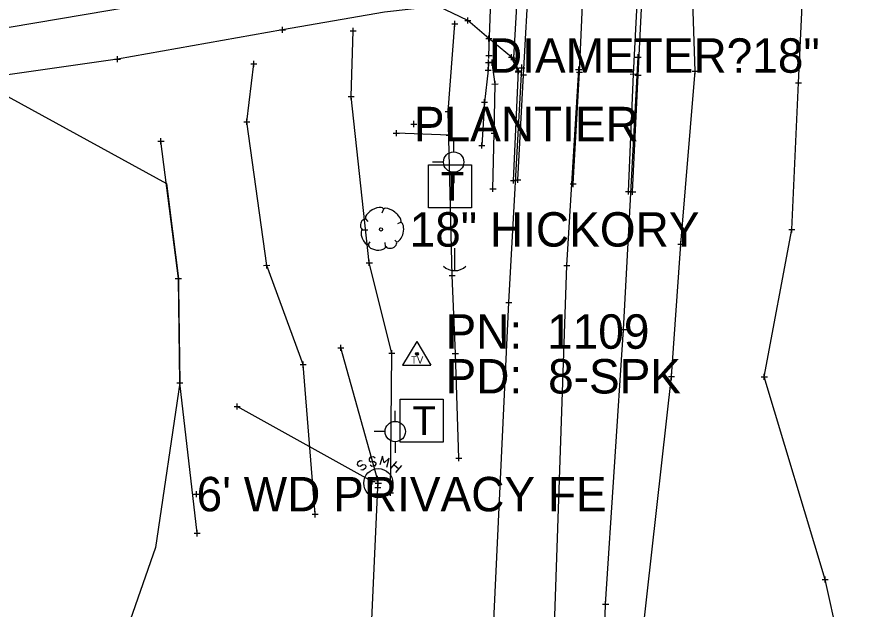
# Model space of a CAD drawing. Extents: x -1 to 1157254, y -1 to 2021979.
# Drawn here: x 1150264.3 to 1150441.6, y 2019927.5 to 2020051.3 of the extents above; entities that cross this region are included whole.
import ezdxf

# ---------------------------------------------------------------- set-up
doc = ezdxf.new("R2010")
doc.units = 0
for name, color, linetype in [('S_BREAKLINE', 7, 'Continuous'), ('S_BUILDING_ANNOT', 7, 'Continuous'), ('S_CATCH_BASIN', 7, 'Continuous'), ('S_CATCH_BASIN_ANNOT', 7, 'Continuous'), ('S_CONTOUR_MINOR', 7, 'Continuous'), ('S_CTL_TABLE', 7, 'Continuous'), ('S_CURB', 7, 'Continuous'), ('S_DRIVEWAY_ANNOT', 7, 'Continuous'), ('S_DROP_INLET_ANNOT', 7, 'Continuous'), ('S_DTM_PAVEMENT', 7, 'Continuous'), ('S_EDGE_BITUMINOUS_ANNOT', 7, 'Continuous'), ('S_EDGE_CONCRETE', 7, 'Continuous'), ('S_EDGE_CONCRETE_ANNOT', 7, 'Continuous'), ('S_FLAG_POLE', 7, 'Continuous'), ('S_GAS_PUMP_ISLAND_ANNOT', 7, 'Continuous'), ('S_GAS_UTILITIES_ANNOT', 7, 'Continuous'), ('S_GATE', 7, 'Continuous'), ('S_GATE_ANNOT', 7, 'Continuous')]:
    doc.layers.add(name, color=color, linetype=linetype)

msp = doc.modelspace()

# ---------------------------------------------------------------- linework, layer by layer
at = {"layer": 'S_BREAKLINE'}
for p, q in [((1150347.96, 2019983.47), (1150344.95, 2019978.52)), ((1150347.96, 2019983.47), (1150350.9, 2019978.52)), ((1150344.95, 2019978.52), (1150350.9, 2019978.52))]:
    msp.add_line(p, q, dxfattribs=at)
for radius in [0.311, 0.183, 0.103]:
    msp.add_circle((1150347.96, 2019980.86), radius, dxfattribs=at)
at = {"layer": 'S_BUILDING_ANNOT'}
for p, q in [((1150358.6, 2020049.94), (1150358.6, 2020051.21)), ((1150319.87, 2020048.02), (1150319.86, 2020049.29)), ((1150357.97, 2020050.57), (1150359.24, 2020050.57)), ((1150358.6, 2020050.57), (1150358.6, 2020050.57)), ((1150319.23, 2020048.65), (1150320.5, 2020048.65)), ((1150319.86, 2020048.65), (1150319.86, 2020048.65)), ((1150363.04, 2020046.21), (1150363.03, 2020047.48)), ((1150362.4, 2020046.84), (1150363.67, 2020046.85)), ((1150363.04, 2020046.84), (1150363.04, 2020046.84)), ((1150363.06, 2020042.63), (1150363.06, 2020043.9)), ((1150367.74, 2020042.31), (1150367.74, 2020043.58)), ((1150394.3, 2020042.29), (1150394.29, 2020043.56)), ((1150284.7, 2020042.52), (1150285.97, 2020042.52)), ((1150285.34, 2020041.89), (1150285.34, 2020043.16)), ((1150285.34, 2020042.52), (1150285.34, 2020042.52)), ((1150362.31, 2020041.81), (1150363.59, 2020041.81)), ((1150362.43, 2020043.27), (1150363.7, 2020043.27)), ((1150362.95, 2020041.18), (1150362.95, 2020042.45)), ((1150362.95, 2020041.81), (1150362.95, 2020041.81)), ((1150363.06, 2020043.27), (1150363.06, 2020043.27)), ((1150363.1, 2020041.77), (1150364.37, 2020041.78)), ((1150363.74, 2020041.14), (1150363.74, 2020042.41)), ((1150363.74, 2020041.78), (1150363.74, 2020041.78)), ((1150367.11, 2020042.94), (1150368.38, 2020042.94)), ((1150367.63, 2020042.75), (1150368.9, 2020042.76)), ((1150367.74, 2020042.94), (1150367.74, 2020042.94)), ((1150368.26, 2020042.12), (1150368.26, 2020043.39)), ((1150368.26, 2020042.76), (1150368.26, 2020042.76)), ((1150393.66, 2020042.92), (1150394.93, 2020042.93)), ((1150394.29, 2020042.93), (1150394.29, 2020042.93)), ((1150362.25, 2020040.2), (1150363.53, 2020040.2)), ((1150362.89, 2020039.56), (1150362.89, 2020040.83)), ((1150362.89, 2020040.2), (1150362.89, 2020040.2)), ((1150368.63, 2020040.07), (1150369.91, 2020040.07)), ((1150369.15, 2020039.26), (1150369.14, 2020040.53)), ((1150369.27, 2020039.44), (1150369.27, 2020040.71)), ((1150369.27, 2020040.07), (1150369.27, 2020040.07)), ((1150369.28, 2020040.72), (1150370.56, 2020040.72)), ((1150369.92, 2020040.08), (1150369.92, 2020041.36)), ((1150369.92, 2020040.72), (1150369.92, 2020040.72)), ((1150381.19, 2020040.34), (1150382.46, 2020040.34)), ((1150381.83, 2020039.7), (1150381.83, 2020040.97)), ((1150381.83, 2020040.34), (1150381.83, 2020040.34)), ((1150381.98, 2020039.16), (1150381.98, 2020040.44)), ((1150393.28, 2020038.77), (1150393.28, 2020040.04)), ((1150368.51, 2020039.89), (1150369.78, 2020039.89)), ((1150369.14, 2020039.89), (1150369.14, 2020039.89)), ((1150369.64, 2020039.2), (1150370.91, 2020039.21)), ((1150370.27, 2020038.57), (1150370.27, 2020039.84)), ((1150370.27, 2020039.2), (1150370.27, 2020039.2)), ((1150381.35, 2020039.8), (1150382.62, 2020039.8)), ((1150381.98, 2020039.8), (1150381.98, 2020039.8)), ((1150392.64, 2020039.4), (1150393.92, 2020039.41)), ((1150393.28, 2020039.4), (1150393.28, 2020039.4)), ((1150393.61, 2020039.18), (1150394.88, 2020039.19)), ((1150394.25, 2020038.55), (1150394.25, 2020039.82)), ((1150394.25, 2020039.19), (1150394.25, 2020039.19)), ((1150363.68, 2020037.31), (1150364.95, 2020037.32)), ((1150364.32, 2020036.68), (1150364.32, 2020037.95)), ((1150364.32, 2020037.31), (1150364.32, 2020037.31)), ((1150361.47, 2020033.54), (1150362.74, 2020033.54)), ((1150362.1, 2020032.9), (1150362.1, 2020034.17)), ((1150362.1, 2020033.54), (1150362.1, 2020033.54)), ((1150347.34, 2020028.3), (1150347.34, 2020029.58)), ((1150343.67, 2020026.38), (1150343.67, 2020027.65)), ((1150346.7, 2020028.94), (1150347.97, 2020028.94)), ((1150347.34, 2020028.94), (1150347.34, 2020028.94)), ((1150364.15, 2020026.4), (1150364.15, 2020027.68)), ((1150343.03, 2020027.02), (1150344.31, 2020027.02)), ((1150343.67, 2020027.02), (1150343.67, 2020027.02)), ((1150354.11, 2020026.58), (1150355.38, 2020026.58)), ((1150354.75, 2020025.94), (1150354.74, 2020027.22)), ((1150354.74, 2020026.58), (1150354.74, 2020026.58)), ((1150363.52, 2020027.04), (1150364.79, 2020027.04)), ((1150364.15, 2020027.04), (1150364.15, 2020027.04)), ((1150360.91, 2020024.46), (1150362.18, 2020024.46)), ((1150361.54, 2020023.82), (1150361.54, 2020025.1)), ((1150361.54, 2020024.46), (1150361.54, 2020024.46)), ((1150367.57, 2020017.11), (1150368.84, 2020017.11)), ((1150368.2, 2020016.47), (1150368.2, 2020017.74)), ((1150368.2, 2020017.11), (1150368.2, 2020017.11)), ((1150368.44, 2020017.27), (1150369.72, 2020017.27)), ((1150369.08, 2020016.63), (1150369.08, 2020017.91)), ((1150369.08, 2020017.27), (1150369.08, 2020017.27)), ((1150380.68, 2020015.76), (1150380.68, 2020017.04)), ((1150363.26, 2020015.42), (1150364.53, 2020015.42)), ((1150363.89, 2020014.78), (1150363.89, 2020016.06)), ((1150363.89, 2020015.42), (1150363.89, 2020015.42)), ((1150380.04, 2020016.4), (1150381.32, 2020016.4)), ((1150380.68, 2020016.4), (1150380.68, 2020016.4)), ((1150392.25, 2020014.17), (1150392.25, 2020015.44)), ((1150393.12, 2020014.1), (1150393.12, 2020015.37)), ((1150391.61, 2020014.8), (1150392.88, 2020014.8)), ((1150392.25, 2020014.8), (1150392.25, 2020014.8)), ((1150392.49, 2020014.74), (1150393.76, 2020014.74)), ((1150393.12, 2020014.74), (1150393.12, 2020014.74)), ((1150378.74, 2019999.34), (1150380.01, 2019999.35)), ((1150379.38, 2019998.71), (1150379.37, 2019999.98)), ((1150379.38, 2019999.35), (1150379.38, 2019999.35)), ((1150367.24, 2019990.99), (1150367.23, 2019992.26)), ((1150366.6, 2019991.63), (1150367.87, 2019991.63)), ((1150367.23, 2019991.63), (1150367.23, 2019991.63)), ((1150390.57, 2019985.96), (1150391.85, 2019985.97)), ((1150391.21, 2019985.33), (1150391.21, 2019986.6)), ((1150391.21, 2019985.97), (1150391.21, 2019985.97)), ((1150331.39, 2019982.14), (1150332.66, 2019982.14)), ((1150332.03, 2019981.51), (1150332.03, 2019982.78)), ((1150332.03, 2019982.14), (1150332.03, 2019982.14)), ((1150309.71, 2019969.86), (1150310.98, 2019969.86)), ((1150310.35, 2019969.22), (1150310.35, 2019970.5)), ((1150310.35, 2019969.86), (1150310.35, 2019969.86)), ((1150339.75, 2019954.06), (1150339.75, 2019955.33)), ((1150339.75, 2019954.06), (1150339.75, 2019955.33)), ((1150337.98, 2019954.16), (1150339.26, 2019954.16)), ((1150337.98, 2019954.16), (1150339.26, 2019954.16)), ((1150338.62, 2019953.53), (1150338.62, 2019954.8)), ((1150338.62, 2019953.53), (1150338.62, 2019954.8)), ((1150338.62, 2019954.16), (1150338.62, 2019954.16)), ((1150338.62, 2019954.16), (1150338.62, 2019954.16)), ((1150339.12, 2019954.69), (1150340.39, 2019954.7)), ((1150339.12, 2019954.69), (1150340.39, 2019954.7)), ((1150339.26, 2019953.83), (1150340.53, 2019953.83)), ((1150339.75, 2019954.69), (1150339.75, 2019954.69)), ((1150339.75, 2019954.69), (1150339.75, 2019954.69)), ((1150339.79, 2019952.27), (1150339.79, 2019953.55)), ((1150339.79, 2019952.27), (1150339.79, 2019953.55)), ((1150339.89, 2019953.19), (1150339.89, 2019954.46)), ((1150339.89, 2019953.83), (1150339.89, 2019953.83)), ((1150301.22, 2019951.53), (1150302.5, 2019951.53)), ((1150301.86, 2019950.89), (1150301.86, 2019952.17)), ((1150301.86, 2019951.53), (1150301.86, 2019951.53)), ((1150339.15, 2019952.91), (1150340.43, 2019952.91)), ((1150339.15, 2019952.91), (1150340.43, 2019952.91)), ((1150339.79, 2019952.91), (1150339.79, 2019952.91)), ((1150339.79, 2019952.91), (1150339.79, 2019952.91)), ((1150386.84, 2019928.5), (1150388.11, 2019928.5)), ((1150387.47, 2019927.86), (1150387.47, 2019929.13)), ((1150387.47, 2019928.5), (1150387.47, 2019928.5))]:
    msp.add_line(p, q, dxfattribs=at)
at = {"layer": 'S_CATCH_BASIN'}
for p, q in [((1150355.67, 2020023.1), (1150355.67, 2020025.35)), ((1150353.58, 2020020.97), (1150351.25, 2020020.97)), ((1150355.75, 2020016.55), (1150355.75, 2020018.88)), ((1150355.82, 2020002.99), (1150355.82, 2019998.26)), ((1150343.44, 2019966.73), (1150343.44, 2019968.97)), ((1150341.34, 2019964.6), (1150339.02, 2019964.6)), ((1150343.51, 2019960.18), (1150343.51, 2019962.51))]:
    msp.add_line(p, q, dxfattribs=at)
for centre in [(1150355.67, 2020020.99), (1150343.44, 2019964.62)]:
    msp.add_circle(centre, 2.13, dxfattribs=at)
msp.add_arc((1150355.88, 2020001.69), 3.41, 226.3972, 313.6028, dxfattribs=at)
at = {"layer": 'S_CATCH_BASIN_ANNOT'}
for points in [[(1150350.37, 2020011.4), (1150350.37, 2020020.4), (1150359.37, 2020020.4), (1150359.37, 2020011.4)], [(1150344.48, 2019962.4), (1150344.48, 2019971.39), (1150353.48, 2019971.39), (1150353.48, 2019962.4)]]:
    msp.add_lwpolyline(points, close=True, dxfattribs=at)
at = {"layer": 'S_CONTOUR_MINOR'}
for p, q in [((1150336.11, 2019958.52), (1150335.57, 2019958.13)), ((1150336.53, 2019958.44), (1150336.11, 2019958.52)), ((1150335.57, 2019958.13), (1150335.49, 2019957.74)), ((1150335.49, 2019957.74), (1150335.68, 2019957.47)), ((1150335.68, 2019957.47), (1150336.11, 2019957.35)), ((1150336.11, 2019957.35), (1150336.65, 2019957.7)), ((1150336.65, 2019957.7), (1150337.12, 2019957.63)), ((1150337.19, 2019956.93), (1150336.65, 2019956.54)), ((1150337.12, 2019957.63), (1150337.27, 2019957.35)), ((1150337.27, 2019957.35), (1150337.19, 2019956.93)), ((1150342.54, 2019956.89), (1150343.78, 2019958.36)), ((1150343.2, 2019957.66), (1150344.17, 2019956.85)), ((1150344.75, 2019957.55), (1150343.51, 2019956.08)), ((1150336.65, 2019956.54), (1150336.26, 2019956.62))]:
    msp.add_line(p, q, dxfattribs=at)
for points in [[(1150339.75, 2019954.69), (1150332.03, 2019982.14)], [(1150338.62, 2019954.16), (1150310.35, 2019969.86)], [(1150339.21, 2019959.06), (1150338.86, 2019959.33), (1150338.2, 2019959.25), (1150337.97, 2019958.9), (1150338.01, 2019958.59), (1150338.36, 2019958.28), (1150338.98, 2019958.4), (1150339.36, 2019958.09), (1150339.4, 2019957.78), (1150339.13, 2019957.39), (1150338.51, 2019957.32), (1150338.16, 2019957.59)], [(1150341.65, 2019957.2), (1150342.19, 2019959.06), (1150341.14, 2019958.05), (1150340.76, 2019959.48), (1150340.21, 2019957.63)], [(1150329.05, 2019716.65), (1150339.79, 2019952.91)]]:
    msp.add_lwpolyline(points, dxfattribs=at)
msp.add_circle((1150339.89, 2019953.83), 3.05, dxfattribs=at)
at = {"layer": 'S_CTL_TABLE'}
for p, q in [((1150334.64, 2020047.78), (1150334.64, 2020049.06)), ((1150355.27, 2020049.92), (1150356.54, 2020049.92)), ((1150355.91, 2020049.28), (1150355.91, 2020050.55)), ((1150355.91, 2020049.92), (1150355.91, 2020049.92)), ((1150334, 2020048.42), (1150335.27, 2020048.42)), ((1150334.64, 2020048.42), (1150334.64, 2020048.42)), ((1150313.83, 2020040.88), (1150313.83, 2020042.15)), ((1150313.2, 2020041.51), (1150314.47, 2020041.51)), ((1150313.83, 2020041.51), (1150313.83, 2020041.51)), ((1150405.57, 2020040), (1150406.85, 2020040)), ((1150406.21, 2020039.37), (1150406.21, 2020040.64)), ((1150406.21, 2020040), (1150406.21, 2020040)), ((1150427.83, 2020036.94), (1150427.82, 2020038.21)), ((1150427.19, 2020037.57), (1150428.46, 2020037.57)), ((1150427.82, 2020037.57), (1150427.82, 2020037.57)), ((1150333.6, 2020034.72), (1150334.87, 2020034.73)), ((1150334.24, 2020034.09), (1150334.24, 2020035.36)), ((1150334.24, 2020034.72), (1150334.24, 2020034.72)), ((1150353.88, 2020031.56), (1150355.15, 2020031.56)), ((1150354.51, 2020030.92), (1150354.51, 2020032.2)), ((1150354.51, 2020031.56), (1150354.51, 2020031.56)), ((1150311.76, 2020029.43), (1150313.03, 2020029.43)), ((1150312.39, 2020028.79), (1150312.39, 2020030.06)), ((1150312.39, 2020029.43), (1150312.39, 2020029.43)), ((1150294.41, 2020024.71), (1150294.4, 2020025.99)), ((1150293.77, 2020025.35), (1150295.04, 2020025.35)), ((1150294.41, 2020025.35), (1150294.41, 2020025.35)), ((1150425.79, 2020006.9), (1150427.06, 2020006.91)), ((1150426.43, 2020006.27), (1150426.42, 2020007.54)), ((1150426.42, 2020006.9), (1150426.42, 2020006.9)), ((1150402.55, 2020003.81), (1150403.82, 2020003.81)), ((1150403.19, 2020003.17), (1150403.18, 2020004.44)), ((1150403.18, 2020003.81), (1150403.18, 2020003.81)), ((1150315.89, 2019999.38), (1150317.16, 2019999.39)), ((1150316.53, 2019998.75), (1150316.52, 2020000.02)), ((1150316.53, 2019999.38), (1150316.53, 2019999.38)), ((1150337.37, 2019999.89), (1150338.65, 2019999.89)), ((1150338.01, 2019999.26), (1150338.01, 2020000.53)), ((1150338.01, 2019999.89), (1150338.01, 2019999.89)), ((1150355.38, 2019996.65), (1150355.37, 2019997.93)), ((1150297.41, 2019996.63), (1150298.68, 2019996.63)), ((1150298.05, 2019996), (1150298.04, 2019997.27)), ((1150298.04, 2019996.63), (1150298.04, 2019996.63)), ((1150354.74, 2019997.29), (1150356.01, 2019997.29)), ((1150355.37, 2019997.29), (1150355.37, 2019997.29)), ((1150342.75, 2019980.37), (1150342.74, 2019981.64)), ((1150356.02, 2019980.29), (1150356.02, 2019981.57)), ((1150342.11, 2019981), (1150343.38, 2019981.01)), ((1150342.75, 2019981.01), (1150342.75, 2019981.01)), ((1150355.38, 2019980.93), (1150356.66, 2019980.93)), ((1150356.02, 2019980.93), (1150356.02, 2019980.93)), ((1150323.54, 2019978.61), (1150324.81, 2019978.62)), ((1150324.17, 2019977.98), (1150324.17, 2019979.25)), ((1150324.17, 2019978.61), (1150324.17, 2019978.61)), ((1150401.24, 2019975.47), (1150401.24, 2019976.74)), ((1150420.68, 2019975.43), (1150420.68, 2019976.71)), ((1150297.71, 2019974.78), (1150298.98, 2019974.79)), ((1150298.35, 2019974.15), (1150298.34, 2019975.42)), ((1150298.34, 2019974.79), (1150298.34, 2019974.79)), ((1150400.6, 2019976.1), (1150401.87, 2019976.11)), ((1150401.24, 2019976.1), (1150401.24, 2019976.1)), ((1150420.05, 2019976.07), (1150421.32, 2019976.07)), ((1150420.68, 2019976.07), (1150420.68, 2019976.07)), ((1150356.09, 2019959.05), (1150357.36, 2019959.05)), ((1150356.72, 2019958.42), (1150356.72, 2019959.69)), ((1150356.72, 2019959.05), (1150356.72, 2019959.05)), ((1150341.79, 2019951.77), (1150343.06, 2019951.78)), ((1150342.43, 2019951.14), (1150342.42, 2019952.41)), ((1150342.43, 2019951.77), (1150342.43, 2019951.77)), ((1150326.71, 2019946.67), (1150326.71, 2019947.95)), ((1150326.07, 2019947.31), (1150327.34, 2019947.31)), ((1150326.71, 2019947.31), (1150326.71, 2019947.31)), ((1150301.34, 2019943.33), (1150302.62, 2019943.33)), ((1150301.98, 2019942.69), (1150301.98, 2019943.97)), ((1150301.98, 2019943.33), (1150301.98, 2019943.33)), ((1150432.78, 2019933.68), (1150434.05, 2019933.69)), ((1150433.42, 2019933.05), (1150433.41, 2019934.32)), ((1150433.42, 2019933.69), (1150433.42, 2019933.69))]:
    msp.add_line(p, q, dxfattribs=at)
at = {"layer": 'S_CURB'}
for p, q in [((1150341.01, 2020011.15), (1150340.62, 2020010.3)), ((1150337.21, 2020009.13), (1150337.72, 2020008.55)), ((1150344.57, 2020008.36), (1150343.91, 2020008.09)), ((1150336.55, 2020006.81), (1150337.68, 2020006.81)), ((1150343.8, 2020004.25), (1150343.33, 2020004.68)), ((1150337.72, 2020003.63), (1150338.18, 2020004.33)), ((1150341.4, 2020003.36), (1150341.32, 2020004.14))]:
    msp.add_line(p, q, dxfattribs=at)
msp.add_circle((1150340.45, 2020006.9), 0.34, dxfattribs=at)
for centre, major_axis, ratio, start_param, end_param in [((1150339.11, 2020010.11), (1.86, 1.08), 0.471018, 0, 3.141593), ((1150342.77, 2020009.78), (-1.81, 1.36), 0.405113, 3.141593, 6.283186), ((1150336.88, 2020007.99), (0.31, 1.03), 0.646762, 0, 3.141593), ((1150344.12, 2020006.37), (0.46, 2.04), 0.482994, 3.141593, 6.283185), ((1150337.19, 2020005.34), (-0.61, 1.6), 0.420543, 6.283185, 9.424777), ((1150339.65, 2020003.56), (-1.83, 0.19), 0.529943, 0, 3.141593), ((1150342.6, 2020003.85), (1.09, 0.46), 0.711534, 3.141592, 6.283185)]:
    msp.add_ellipse(centre, major_axis=major_axis, ratio=ratio, start_param=start_param, end_param=end_param, dxfattribs=at)
at = {"layer": 'S_DRIVEWAY_ANNOT'}
msp.add_lwpolyline([(1150363.89, 2020015.42), (1150364.15, 2020027.04), (1150364.32, 2020037.31), (1150363.74, 2020041.78), (1150362.95, 2020041.81), (1150362.89, 2020040.2), (1150362.1, 2020033.54), (1150361.54, 2020024.46)], dxfattribs=at)
at = {"layer": 'S_DROP_INLET_ANNOT'}
msp.add_lwpolyline([(1150363.06, 2020043.27), (1150364.51, 2020083.82)], dxfattribs=at)
at = {"layer": 'S_DTM_PAVEMENT'}
msp.add_lwpolyline([(1150354.74, 2020026.58), (1150343.67, 2020027.02)], dxfattribs=at)
at = {"layer": 'S_EDGE_BITUMINOUS_ANNOT'}
for points in [[(1150392.23, 2019863.85), (1150393, 2019902.64), (1150401.24, 2019976.1), (1150403.18, 2020003.81), (1150406.21, 2020040), (1150405.15, 2020071.36), (1150407.31, 2020113.78), (1150409.96, 2020141.44), (1150414.69, 2020171.19), (1150417.52, 2020194.63)], [(1150440.02, 2019875.75), (1150441.56, 2019896.84), (1150433.42, 2019933.69), (1150420.68, 2019976.07), (1150426.42, 2020006.9), (1150427.82, 2020037.57), (1150429.36, 2020069.98), (1150438.58, 2020111.6), (1150432.5, 2020137.84), (1150435.46, 2020164.49), (1150434.53, 2020190.52)], [(1150356.72, 2019959.05), (1150356.02, 2019980.93), (1150355.37, 2019997.29), (1150354.51, 2020031.56), (1150355.91, 2020049.92)], [(1150342.43, 2019951.77), (1150342.75, 2019981.01), (1150338.01, 2019999.89), (1150334.24, 2020034.72), (1150334.64, 2020048.42)], [(1150326.71, 2019947.31), (1150324.17, 2019978.61), (1150316.53, 2019999.38), (1150312.39, 2020029.43), (1150313.83, 2020041.51)], [(1150301.98, 2019943.33), (1150298.34, 2019974.79), (1150298.04, 2019996.63), (1150294.41, 2020025.35)]]:
    msp.add_lwpolyline(points, dxfattribs=at)
at = {"layer": 'S_EDGE_CONCRETE'}
for points in [[(1150369.08, 2020017.27), (1150370.27, 2020039.2), (1150371.48, 2020060.47), (1150372.35, 2020085.18), (1150374.19, 2020124.19), (1150376.4, 2020171.41), (1150377.87, 2020213.39), (1150379.28, 2020235.44), (1150380.99, 2020278.5), (1150381.78, 2020299.33), (1150382.85, 2020322.68), (1150383.16, 2020327.3), (1150384.87, 2020364.96), (1150387.44, 2020433.07)], [(1150392.25, 2020014.8), (1150393.28, 2020039.4), (1150395.71, 2020085.05), (1150397.21, 2020123.02), (1150399.23, 2020171.8), (1150400.74, 2020205.89), (1150401.69, 2020231.42), (1150403.72, 2020278.06), (1150405.61, 2020324.54), (1150406.8, 2020347.01), (1150407.3, 2020360.75), (1150408.16, 2020377.81), (1150410.11, 2020432.1)], [(1150369.14, 2020039.89), (1150367.74, 2020042.94), (1150363.04, 2020046.84), (1150358.6, 2020050.57), (1150352.33, 2020053.57), (1150341.22, 2020052.36), (1150319.86, 2020048.65), (1150285.34, 2020042.52), (1150248.13, 2020037.23), (1150211.12, 2020030.09)], [(1150429.24, 2019743.04), (1150419.71, 2019742.62), (1150407.94, 2019745.27), (1150394.14, 2019754.76), (1150389.34, 2019771.1), (1150384.28, 2019810.36), (1150385.39, 2019860.63), (1150387.47, 2019928.5), (1150391.21, 2019985.97), (1150394.29, 2020042.93)], [(1150346.64, 2019680.31), (1150352.66, 2019689.86), (1150356.67, 2019699.23), (1150358.67, 2019711.88), (1150358.16, 2019733.74), (1150359.25, 2019773.18), (1150359.15, 2019773.22), (1150359.39, 2019810.24), (1150361.1, 2019872.27), (1150363.84, 2019920.6), (1150367.23, 2019991.63), (1150369.92, 2020040.72)]]:
    msp.add_lwpolyline(points, dxfattribs=at)
at = {"layer": 'S_EDGE_CONCRETE_ANNOT'}
for points in [[(1150380.68, 2020016.4), (1150381.98, 2020039.8), (1150384.11, 2020086.8), (1150385.79, 2020123.87), (1150387.85, 2020173.28), (1150390.45, 2020232.55), (1150392.14, 2020278.15), (1150394.26, 2020325.73), (1150396.07, 2020363.7), (1150398.8, 2020432.55)], [(1150368.93, 2020063.97), (1150360.32, 2020064.64), (1150352.06, 2020064.28), (1150340.53, 2020062.21), (1150318.28, 2020058.74), (1150283.71, 2020052.67), (1150246.86, 2020046.47), (1150209.16, 2020039.34)], [(1150387.9, 2019711.04), (1150379.21, 2019728.38), (1150376.18, 2019740.14), (1150373.04, 2019771.87), (1150372.25, 2019808.71), (1150373.71, 2019862.03), (1150376.6, 2019919.91), (1150379.38, 2019999.35), (1150381.83, 2020040.34)]]:
    msp.add_lwpolyline(points, dxfattribs=at)
at = {"layer": 'S_FLAG_POLE'}
for points in [[(1150368.2, 2020017.11), (1150369.27, 2020040.07), (1150368.26, 2020042.76), (1150369.22, 2020059.76), (1150369.84, 2020083.45), (1150371.61, 2020087.04), (1150373.25, 2020124.14), (1150375.34, 2020171.32), (1150377.22, 2020213.6), (1150378.07, 2020235.34), (1150380.21, 2020278.54), (1150380.79, 2020299.35), (1150379.33, 2020301.15), (1150380.65, 2020320.91), (1150381.61, 2020322.94), (1150382.23, 2020327.2), (1150384.01, 2020365.09), (1150386.74, 2020432.99)], [(1150393.12, 2020014.74), (1150394.25, 2020039.19), (1150396.58, 2020085.07), (1150397.98, 2020123.07), (1150400.31, 2020171.81), (1150401.84, 2020205.76), (1150403.05, 2020231.41), (1150404.58, 2020278.14), (1150406.35, 2020324.67), (1150406.79, 2020346.98)]]:
    msp.add_lwpolyline(points, dxfattribs=at)
at = {"layer": 'S_GAS_PUMP_ISLAND_ANNOT'}
msp.add_lwpolyline([(1150255.66, 2020038.3), (1150295.53, 2020016.47), (1150296.79, 2020006.55), (1150298.04, 2019996.63), (1150298.07, 2019994.76), (1150298.21, 2019984.78), (1150298.34, 2019974.79), (1150293.25, 2019940.35), (1150281.64, 2019907), (1150281.96, 2019905.68), (1150284.31, 2019895.96), (1150235.73, 2019886.18)], dxfattribs=at)

# ---------------------------------------------------------------- texts
at = {"layer": 'S_BREAKLINE'}
msp.add_text('TV', height=1.499, dxfattribs=at).set_placement((1150346.75, 2019978.85))
at = {"layer": 'S_BUILDING_ANNOT'}
msp.add_text('DIAMETER?18"', height=7.2, dxfattribs=at).set_placement((1150363.06, 2020039.67))
at = {"layer": 'S_CATCH_BASIN_ANNOT'}
for p in [(1150352.94, 2020012.9), (1150347.04, 2019963.9)]:
    msp.add_text('T', height=6, dxfattribs=at).set_placement(p)
at = {"layer": 'S_GAS_UTILITIES_ANNOT'}
for s, p in [('PN: ', (1150353.96, 2019981.94)), ('1109', (1150375.22, 2019981.94)), ('PD: ', (1150353.96, 2019972.58)), ('8-SPK', (1150375.43, 2019972.58))]:
    msp.add_text(s, height=7.2, dxfattribs=at).set_placement(p)
at = {"layer": 'S_GATE'}
for s, p in [('PLANTIER', (1150347.34, 2020025.34)), ("6' WD PRIVACY FE", (1150301.86, 2019947.93))]:
    msp.add_text(s, height=7.2, dxfattribs=at).set_placement(p)
at = {"layer": 'S_GATE_ANNOT'}
msp.add_text('18" HICKORY', height=7.2, dxfattribs=at).set_placement((1150346.45, 2020003.3))

doc.saveas('drawing.dxf')
